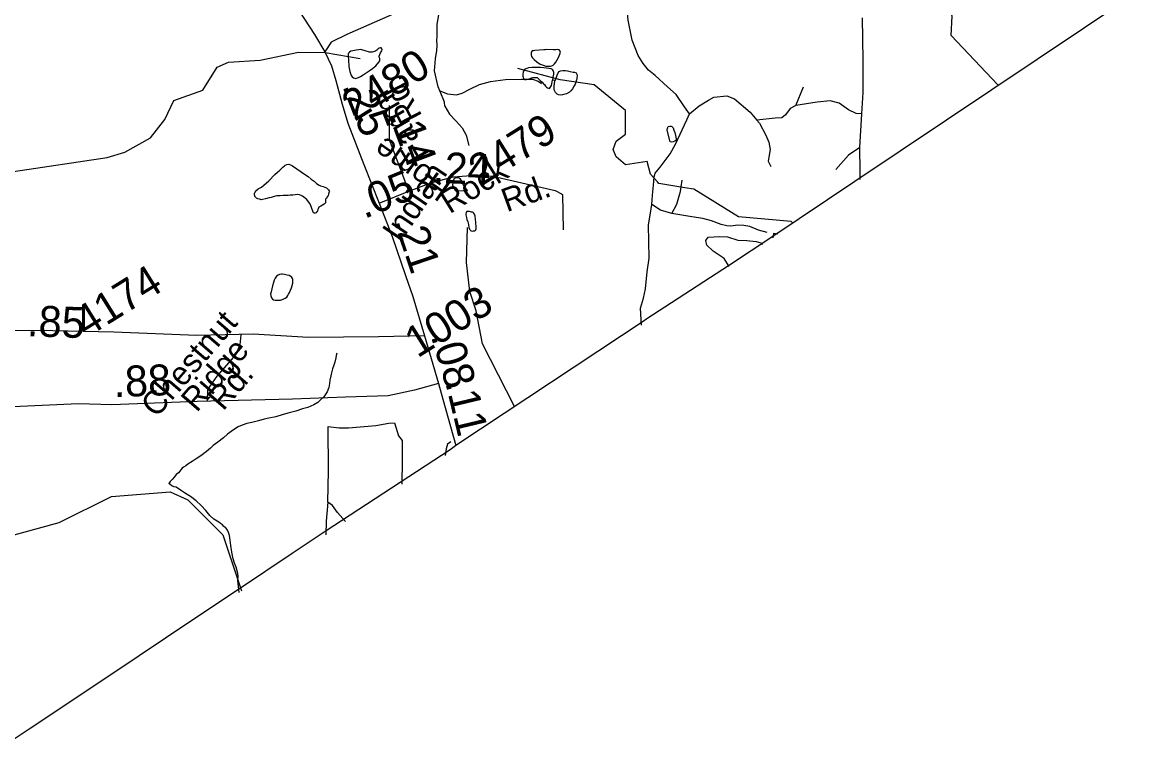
# Model space of a CAD drawing. Extents: x 2001466 to 31450019, y -30647475 to 847247.
# Drawn here: x 2178330 to 2187278, y 724083 to 729877 of the extents above; entities that cross this region are included whole.
import ezdxf

# ---------------------------------------------------------------- set-up
doc = ezdxf.new("R2010")
doc.units = 0
for name, color, linetype in [('Exist Boundary Political CountyLine', 7, 'Continuous'), ('Exist Hydrographic Creek Single Shore', 7, 'Continuous'), ('Exist Hydrographic Misc Water Feature', 7, 'Continuous'), ('Exist Road Non-System Type 51', 7, 'Continuous'), ('Exist Road Non-System Type 51 Label', 7, 'Continuous'), ('Exist Road Secondary Mileage Hundredths English Label', 7, 'Continuous'), ('Exist Road Secondary Type 51 Attributed', 7, 'Continuous'), ('Exist Road Secondary Type 51 Label', 7, 'Continuous'), ('Exist Road Secondary Type 51 Number Label', 7, 'Continuous')]:
    doc.layers.add(name, color=color, linetype=linetype)

msp = doc.modelspace()

# ---------------------------------------------------------------- linework, layer by layer
at = {"layer": 'Exist Boundary Political CountyLine'}
msp.add_lwpolyline([(2178266.2, 724082.6), (2178386.6, 724162.8), (2179064.3, 724615.1), (2179702.2, 725041.5), (2180078.1, 725293.7), (2180514, 725584.4), (2180781.2, 725762.5), (2181791.5, 726423.1), (2181844.2, 726461.7), (2183367.9, 727471.1), (2183373.5, 727474.6), (2184050.3, 727916.5), (2184391.5, 728142.5), (2185062.5, 728591.1), (2187277.7, 730076.7)], dxfattribs=at)
at = {"layer": 'Exist Hydrographic Creek Single Shore'}
msp.add_lwpolyline([(2174741.8, 725202.6), (2175034, 725180.7), (2175950, 725217.7), (2176822.9, 725606.6), (2176971.9, 725623.2), (2177381, 725591.9), (2177879.9, 725627.6), (2178629, 725832.1), (2179052.8, 726043.2), (2179526.9, 726079.4), (2179669, 726014.2), (2179953.8, 725732.8), (2180104.9, 725280.8)], dxfattribs=at)
at = {"layer": 'Exist Hydrographic Misc Water Feature'}
for p, q in [((2182620.1, 729411.3), (2182640.4, 729405.4)), ((2181834.5, 728514.7), (2181930.3, 728515.2)), ((2183759.8, 728527), (2183688.3, 728538.8))]:
    msp.add_line(p, q, dxfattribs=at)
for points in [[(2180972.3, 729520), (2180980.5, 729477.8), (2180984.4, 729462.2), (2180988.7, 729450.2), (2180992.4, 729442.3), (2180998.8, 729434), (2181008.4, 729426.1), (2181018.8, 729424.1), (2181028.7, 729422.2), (2181040.4, 729426.5), (2181050.6, 729428.6), (2181064.6, 729436.6), (2181088.6, 729452.5), (2181104.2, 729462.7), (2181112.6, 729468.8), (2181136.5, 729483), (2181164, 729503.1), (2181190.1, 729523.2), (2181213.6, 729553.3), (2181221.6, 729563.4), (2181221.9, 729569.5), (2181221.6, 729583.3), (2181217.8, 729595.3), (2181217.8, 729603.4), (2181221.4, 729615.3), (2181227.2, 729629.5), (2181237.4, 729645.4), (2181241.3, 729655.4), (2181239.3, 729661.3), (2181233.1, 729669.6), (2181227, 729669.3), (2181216.9, 729667.5), (2181207.5, 729661.3), (2181197.2, 729651.1), (2181189.5, 729644.9), (2181179.4, 729641.2), (2181161.4, 729635), (2181151.1, 729634.9), (2181137.2, 729635), (2181103.3, 729646.6), (2181077.5, 729654.6), (2181067.7, 729656.5), (2181051.7, 729654.4), (2181031.4, 729650.2), (2181005.1, 729646), (2180987.5, 729642.2), (2180977.6, 729636), (2180967.8, 729627.8), (2180965.5, 729617.9), (2180965.5, 729600.1), (2180968.2, 729571.7), (2180972.3, 729520)], [(2177500.4, 728491.4), (2177720, 728556.9), (2178054, 728576.3), (2178260.9, 728670.5), (2179019, 728783), (2179159.8, 728826), (2179368, 728943.1), (2179483, 729091.6), (2179557.9, 729244.3), (2179791, 729328.1), (2179905.8, 729512.7), (2179997.9, 729553.5), (2180255.9, 729571.2), (2180563.8, 729633.8), (2180780, 729632.6), (2181064, 729584.2)], [(2182474.7, 729648.7), (2182465.1, 729646.5), (2182454.8, 729644.4), (2182448.9, 729638.4), (2182445, 729630.4), (2182445.2, 729614.2), (2182447.2, 729600.5), (2182455.4, 729588.3), (2182469.2, 729574.4), (2182491.3, 729556.5), (2182519.4, 729538.9), (2182541.6, 729528.7), (2182563.9, 729522.8), (2182585.7, 729521.1), (2182601.4, 729521.2), (2182613.5, 729525.4), (2182623.2, 729529.3), (2182635.5, 729541.6), (2182645.5, 729553.5), (2182665.4, 729591.5), (2182676.9, 729619.7), (2182683.1, 729633.4), (2182680.8, 729643.4), (2182672.8, 729653.6), (2182654.8, 729655.5), (2182645.1, 729653.3), (2182623, 729653.4), (2182573.1, 729654.9), (2182558.8, 729653), (2182546.9, 729652.8), (2182474.7, 729648.7)], [(2183466.4, 728585.1), (2183410, 728647.2), (2183383.9, 728749.4), (2183208.8, 728723.5), (2183134, 728787.3), (2183108.9, 728846.9), (2183132.9, 728915.3), (2183207.8, 728972.8), (2183207, 729163.1), (2182956, 729371.6), (2182680.8, 729410), (2182339, 729502.3)], [(2182620.1, 729411.3), (2182624.2, 729433.4), (2182627.9, 729455.6), (2182628.1, 729469.3), (2182626, 729477.3), (2182623.4, 729487.4), (2182617.6, 729493.2), (2182607.6, 729499.2), (2182587.7, 729503), (2182569.9, 729504.9), (2182547.7, 729507), (2182519.8, 729510.8), (2182485.8, 729510.3), (2182453.4, 729510.3), (2182423.9, 729508.3), (2182409.9, 729503.9), (2182394.1, 729496.2), (2182388, 729490.2), (2182383.7, 729479.9), (2182382, 729472), (2182377.9, 729458), (2182377.9, 729440.2), (2182380, 729432.1), (2182382.2, 729422.1), (2182386.1, 729417.8), (2182391.9, 729414.1), (2182404.4, 729414.3), (2182424.1, 729416.1), (2182447.9, 729426.3), (2182460.2, 729428.5), (2182472.1, 729430.4), (2182484.4, 729430.6), (2182494.2, 729428.7), (2182507.9, 729416.9), (2182518.2, 729406.8), (2182534.2, 729391), (2182546.3, 729379), (2182552.4, 729372.8), (2182562.5, 729359.1), (2182568.8, 729352.9), (2182576.6, 729347.2), (2182592.6, 729341.2), (2182600.4, 729349.3), (2182608.6, 729365.2), (2182618.1, 729407.1), (2182620.1, 729411.3)], [(2182640.4, 729405.4), (2182646.3, 729425.6), (2182655.8, 729449.7), (2182664, 729467.6), (2182672, 729477.7), (2182683.7, 729483.7), (2182701.7, 729485.8), (2182721.8, 729486), (2182739.9, 729484.1), (2182759.5, 729478.2), (2182783.9, 729474.1), (2182796, 729472.3), (2182810, 729466.6), (2182813.7, 729456.3), (2182816.1, 729442.5), (2182815.9, 729428.3), (2182813.9, 729416.5)], [(2182813.9, 729416.5), (2182812, 729410.3), (2182806.1, 729392.5), (2182800.3, 729376.3), (2182794.2, 729362.3), (2182780.5, 729338.4), (2182766.7, 729322.2), (2182754.6, 729310.2), (2182730.8, 729298), (2182716.9, 729296.1), (2182698.8, 729289.9), (2182682.8, 729287.8), (2182667.1, 729289.8), (2182654.8, 729295.7), (2182642.9, 729307.7), (2182630.6, 729331.4), (2182630.6, 729341.6), (2182632.4, 729363.2), (2182638.1, 729399.6), (2182640.4, 729405.4)], [(2183568.7, 728911), (2183546.1, 729004.9), (2183546.1, 729012.5), (2183548.4, 729018.7), (2183550.2, 729024.9), (2183551.7, 729028.7), (2183554.1, 729032.8), (2183565.8, 729036.7), (2183577.7, 729037), (2183583.8, 729032.8), (2183594.1, 729023.2), (2183600, 729005.2), (2183606.2, 728985.2), (2183612.3, 728961.2), (2183614.2, 728947.1), (2183616.7, 728933.3), (2183614.6, 728921.1), (2183606.8, 728915), (2183594.7, 728909.1), (2183580.8, 728907.2), (2183568.7, 728911)], [(2180216.1, 728505.4), (2180217.9, 728511.2), (2180238, 728528.4), (2180265.7, 728544.1), (2180283.9, 728558.4), (2180325.6, 728594.7), (2180373.3, 728646.7), (2180393.4, 728664.8), (2180413.1, 728680.9), (2180437.1, 728705.2), (2180450.7, 728715.3), (2180457.2, 728721.3), (2180471, 728727.3), (2180486.9, 728729.3), (2180500.9, 728723.6), (2180517.1, 728715.5), (2180550.9, 728691.7), (2180585.2, 728665.8), (2180613.3, 728648.2), (2180643.6, 728628.2), (2180667.4, 728608.3), (2180691.8, 728590.5), (2180709.6, 728572.8), (2180731.6, 728558.9), (2180743.7, 728555.1), (2180763.4, 728549.2), (2180777.7, 728543.4), (2180790, 728537.5), (2180807.4, 728522.7), (2180815.8, 728508.8)], [(2181930.3, 728515.2), (2181925.4, 728523.7), (2181911.4, 728539.6), (2181897.1, 728565.3), (2181887, 728587.5), (2181881.1, 728597.3), (2181873.1, 728607.5), (2181862.6, 728617.2), (2181856.7, 728619.3), (2181850.7, 728619.4), (2181846.9, 728619.1), (2181840.9, 728619.2), (2181830.9, 728617.1), (2181822.9, 728613), (2181819, 728605.1), (2181813.2, 728591), (2181811.4, 728579.1), (2181809.5, 728563.1), (2181817.1, 728542.9), (2181834.5, 728514.7)], [(2180815.8, 728508.8), (2180811.5, 728506.6), (2180807.9, 728486.5), (2180804, 728476.5), (2180796.2, 728464.4), (2180790.2, 728452.7), (2180784.1, 728446.3), (2180783.9, 728442.7), (2180784.1, 728428.5), (2180782.6, 728416.5), (2180776.5, 728410.6), (2180772.6, 728404.7), (2180744.7, 728390.2), (2180734.2, 728384.5), (2180730.1, 728380.2), (2180722.8, 728368.4), (2180720.9, 728362.2), (2180718.9, 728352.3), (2180714.8, 728344), (2180710.9, 728340.2), (2180706.8, 728335.9), (2180700.4, 728334), (2180692.8, 728334), (2180686.7, 728336.1), (2180684.4, 728340.1), (2180680.7, 728348), (2180672.7, 728369.9), (2180664.5, 728393.8), (2180654.7, 728413.9), (2180640.1, 728433.6), (2180630.3, 728445.6), (2180622.3, 728451.7), (2180608.1, 728463.6), (2180598.1, 728469.6), (2180586.2, 728475.4), (2180571.8, 728481.2), (2180559.9, 728483.4), (2180538, 728481.1), (2180517.9, 728478.8), (2180496.4, 728478.8), (2180480.2, 728476.8), (2180461.9, 728476.7), (2180440.4, 728474.7), (2180416, 728474.3), (2180406.4, 728474.2), (2180390.2, 728472.2), (2180368.2, 728468.2), (2180344, 728460.1), (2180328, 728456), (2180296.5, 728449.8), (2180274.5, 728443.8), (2180262.4, 728441.6), (2180256.3, 728443.7), (2180248.5, 728445.7), (2180236.6, 728447.5), (2180225.9, 728455.2), (2180217.9, 728461.3), (2180212.2, 728467.4), (2180210.3, 728473.4), (2180208.3, 728481.4), (2180208.1, 728485.5), (2180210.1, 728493.3), (2180212, 728499.5), (2180216.1, 728505.4)], [(2183688.3, 728538.8), (2183476.8, 728573.7), (2183466.4, 728585.1)], [(2184558.5, 728254.1), (2184546.8, 728266.4), (2184120.9, 728304.6), (2183759.8, 728527)], [(2181978.9, 728189.5), (2181987.1, 728189.5), (2181995.3, 728195.5), (2181999.2, 728199.4), (2182000.6, 728205.3), (2182001, 728217.4), (2182000.8, 728231.6), (2181998.8, 728247.3), (2181998.6, 728259.5), (2181996.7, 728281.3), (2181992.6, 728307.5), (2181990.4, 728317.5), (2181988.3, 728325.2), (2181980.3, 728335.3), (2181976.4, 728337.5), (2181972.3, 728341.4), (2181964.1, 728341), (2181954.3, 728344.9), (2181944, 728345.3), (2181935.8, 728346.9), (2181929.9, 728346.9), (2181926.2, 728347.2), (2181921.9, 728344.9), (2181920.3, 728335.1), (2181918.6, 728324.8), (2181918.4, 728319.1), (2181922.9, 728296.9), (2181926.6, 728281), (2181932.6, 728263), (2181939.1, 728240.9), (2181942.8, 728217.3), (2181947.1, 728203.2), (2181951.4, 728197.3), (2181955.3, 728193.1), (2181961.1, 728191.4), (2181975.2, 728187.2), (2181978.9, 728189.5)], [(2182309.6, 726770), (2182052.9, 727277.6), (2182001.9, 727544.3), (2181950.8, 727699.5), (2181923.9, 727933), (2181930.9, 728218.2)], [(2180488.6, 727687), (2180500.7, 727711.1), (2180507.9, 727729.1), (2180514.2, 727747.2), (2180518.1, 727767.3), (2180518.1, 727785.2), (2180518.1, 727795.3), (2180515.9, 727805.4), (2180507.7, 727817.2), (2180501.5, 727821.3), (2180489.8, 727829.2), (2180473.8, 727832.8), (2180451.5, 727837), (2180433.6, 727838.9), (2180423.8, 727838.8), (2180411.5, 727836.6), (2180399.8, 727832.7), (2180387.9, 727824.7), (2180375.8, 727808.7), (2180367.6, 727790.5), (2180362.1, 727772.2), (2180353.9, 727746.3), (2180348.3, 727722.4), (2180342.6, 727698.2), (2180338.9, 727678.4), (2180340.7, 727664.3), (2180346.5, 727648.4), (2180354.7, 727636.3), (2180363.1, 727632.6), (2180376.8, 727628.4), (2180399, 727628.8), (2180418.9, 727630.7), (2180440.8, 727637.1), (2180456.4, 727644.8), (2180468.9, 727653.1), (2180478.9, 727667), (2180484.3, 727679.1), (2180488.6, 727687)], [(2180875.1, 727201.5), (2180869.2, 727183.3), (2180867.1, 727163.3), (2180857.3, 727127.5), (2180849.5, 727103.5), (2180839.8, 727073.4), (2180832, 727041.3), (2180826.3, 727017.4), (2180818.1, 726983.4), (2180814.6, 726957.1), (2180808.5, 726923.2), (2180797, 726887.2), (2180781, 726865.2), (2180768.9, 726849.2), (2180742.8, 726822.7), (2180719.5, 726802.7), (2180689.3, 726782.6), (2180639.9, 726760.4), (2180595.6, 726750.1), (2180541.9, 726731.8), (2180487.8, 726717.7), (2180441.8, 726705.1), (2180382, 726687.1), (2180324.3, 726674.6), (2180286.2, 726666.2), (2180242.1, 726654.2), (2180188.4, 726640), (2180146.4, 726631.8), (2180108.6, 726619.6), (2180076.8, 726605.4), (2180046.7, 726587.2), (2180020.7, 726566.8), (2179991.1, 726544.9), (2179957.1, 726516.8), (2179911.6, 726480.3), (2179875.7, 726454.1), (2179853.7, 726432.2), (2179821.8, 726405.8), (2179774, 726371.7), (2179736.5, 726347.3), (2179704.7, 726325.3), (2179670.4, 726302.9), (2179652.6, 726291), (2179634.7, 726278.7), (2179624.7, 726270.9), (2179593.1, 726234.7), (2179576.7, 726220.6), (2179561.1, 726200.6), (2179542.9, 726178.6), (2179527.5, 726162.3), (2179515.4, 726148.3)], [(2180084.4, 725267.2), (2180078.1, 725313.7), (2180073.8, 725363.8), (2180075.6, 725395.6), (2180073.1, 725419.5), (2180061.1, 725471.6), (2180046.7, 725503.4), (2180036.7, 725539.4), (2180024.3, 725593.2), (2180018, 725647.2), (2180011.8, 725689.2), (2180007.9, 725727), (2179997.5, 725750.9), (2179989.3, 725771.2), (2179979.2, 725784.9), (2179973.3, 725789.1), (2179959.3, 725803), (2179949.1, 725812.6), (2179935.1, 725822.9), (2179920.8, 725834.7), (2179879, 725858.5), (2179848.6, 725888.2), (2179816.6, 725927.9), (2179778.5, 725969.8), (2179736.2, 726007.4), (2179690.1, 726041.2), (2179663.7, 726059), (2179644, 726072.9), (2179619.4, 726088.8), (2179575.5, 726116.5), (2179571.8, 726116.6), (2179559.7, 726120.5), (2179541.4, 726128.5), (2179527.7, 726140.4), (2179515.4, 726148.3)]]:
    msp.add_lwpolyline(points, dxfattribs=at)
at = {"layer": 'Exist Road Non-System Type 51'}
for p, q in [((2184586.2, 729203.1), (2184647, 729355.1)), ((2185102.4, 728865.2), (2185117.6, 729134.8)), ((2183658.8, 728546.6), (2183667.6, 728600.5)), ((2183420.8, 728403), (2183426.8, 728478.6))]:
    msp.add_line(p, q, dxfattribs=at)
for points in [[(2181708.1, 729321), (2181693.6, 729355.2), (2181663.4, 729483.3), (2181671.4, 729580.8), (2181684.2, 729648.3), (2181684.9, 729689.3), (2181683.6, 729734.3), (2181685.2, 729756.3), (2181686.9, 729779.4), (2181685.9, 729800.6), (2181685.9, 729861), (2181724.2, 730074.6), (2181734.2, 730161.2)], [(2183725.4, 729135), (2183685.2, 729193.4), (2183616.7, 729292.2), (2183548.3, 729354.6), (2183447.6, 729445.3), (2183393.3, 729489.6), (2183349.8, 729544.2), (2183311.5, 729608.6), (2183263.2, 729731.5), (2183231, 729892.7), (2183214.9, 730029.7), (2183206.8, 730090.1)], [(2186218.8, 729371.2), (2185841.6, 729769.9), (2185850.2, 729926.6), (2185805.9, 730090)], [(2185117.6, 729134.8), (2185130.9, 729307.6), (2185130.9, 729569.6), (2185123.3, 729911.4)], [(2181708.1, 729321), (2181768.4, 729296.8), (2181842.9, 729288.7), (2181887.2, 729302.8), (2181955.7, 729339.1), (2182028.1, 729373.3), (2182116.7, 729397.5), (2182237.5, 729413.6), (2182368.4, 729417.7), (2182456.9, 729415.6), (2182503.2, 729401.5), (2182529.4, 729381.4)], [(2181747.9, 729197.1), (2181745.9, 729231.5), (2181733.8, 729257.7), (2181708.1, 729321)], [(2183725.4, 729135), (2183803.9, 729199.5), (2183880.4, 729247.8), (2183922.7, 729270), (2184027.3, 729282), (2184088.1, 729257.3), (2184215.2, 729150.9), (2184271.1, 729083.8)], [(2185117.6, 729134.8), (2185072.1, 729138.6), (2185011.3, 729169), (2184935.4, 729222.1), (2184863.3, 729241.1), (2184757, 729229.7), (2184586.2, 729203.1)], [(2181747.9, 729197.1), (2181786.2, 729134.6), (2181838.5, 729076.2), (2181886.8, 729023.8), (2181919, 728963.4), (2181941.2, 728880.8)], [(2183436.9, 728592.9), (2183440.8, 728628), (2183448.4, 728656.5), (2183488.2, 728705.9), (2183569.8, 728812.2), (2183611.6, 728892), (2183702.7, 729087.6), (2183725.4, 729135)], [(2184586.2, 729203.1), (2184540.7, 729180.4), (2184502.7, 729127.2), (2184472.4, 729104.4), (2184419.2, 729100.6), (2184271.1, 729083.8)], [(2184271.1, 729083.8), (2184291.1, 729059.8), (2184342.4, 728964.8), (2184367, 728907.9), (2184378.4, 728847.1), (2184367, 728786.4), (2184361.3, 728752.2), (2184384.1, 728710.4)], [(2185102.4, 728865.2), (2185011.3, 728800.6), (2184908.9, 728686.7)], [(2185104.6, 728604.3), (2185106.2, 728671.5), (2185102.4, 728865.2)], [(2183426.8, 728478.6), (2183433.2, 728559.7), (2183436.9, 728592.9)], [(2183644.6, 728479.9), (2183652.4, 728507.5), (2183658.8, 728546.6)], [(2182690, 728489.3), (2182698.8, 728484.4), (2182705.3, 728199.3)], [(2183582.2, 728330.9), (2183623.9, 728406.8), (2183644.6, 728479.9)], [(2183336.5, 727428.5), (2183330.7, 727563.7), (2183353.5, 727646.3), (2183368.7, 727722.3), (2183382.9, 727859.8), (2183400.4, 727970), (2183392.8, 728237.7), (2183406.5, 728317.8), (2183420.8, 728403)], [(2183582.2, 728330.9), (2183491.1, 728357.5), (2183420.8, 728403)], [(2184354.5, 728177.1), (2184282.4, 728196.1), (2184214.1, 728224.5), (2184164.8, 728234), (2184115.4, 728235.9), (2184060.4, 728228.3), (2184026.2, 728230.2), (2183982.6, 728241.6), (2183902.9, 728272), (2183832.7, 728289.1), (2183743.5, 728304.3), (2183582.2, 728330.9)], [(2184046.8, 727900.6), (2184005.5, 727965.1), (2183918.2, 728025.9), (2183867, 728075.2), (2183857.5, 728113.2), (2183876.5, 728137.9), (2183971.4, 728143.6), (2184032.1, 728141.7), (2184117.5, 728115.1), (2184189.6, 728111.3), (2184263.6, 728103.7), (2184301.6, 728092.3), (2184316.8, 728080)], [(2184440.5, 728162.2), (2184405, 728167.3), (2184398.8, 728134.5)], [(2180097.6, 727348.1), (2180089.6, 727267.3), (2180057.3, 727190.5), (2179905.5, 727014.8), (2179829.2, 726907.9), (2179826.7, 726813.7)], [(2180801, 725996.6), (2180806.1, 726248.6), (2180803.6, 726607.5), (2180892.6, 726597.3), (2180968.9, 726597.3), (2181190.3, 726615.1), (2181294.6, 726635.5), (2181340.3, 726638.1), (2181373.4, 726533.7), (2181401.4, 726495.5), (2181403.9, 726332.6), (2181399.9, 726141.4)], [(2181795.1, 726484.5), (2181770.3, 726465), (2181757.6, 726426.8), (2181749.9, 726374)], [(2180801, 725996.6), (2180788.3, 725843.9), (2180784.9, 725732.7)], [(2180945.6, 725839.5), (2180879.9, 725912.6), (2180839.2, 725968.6), (2180801, 725996.6)]]:
    msp.add_lwpolyline(points, dxfattribs=at)
at = {"layer": 'Exist Road Secondary Type 51 Attributed'}
for points in [[(2183916.7, 733217.4), (2183900.5, 733082.3), (2183871.2, 732966.1), (2183846.1, 732900.1), (2183799, 732814.2), (2183626.9, 732566.1), (2183528.5, 732413.2), (2183299.9, 732080.2), (2183017.9, 731661.4), (2182896.5, 731487.5), (2182762, 731334.6), (2182611.4, 731179.7), (2182382.7, 730965), (2182233.1, 730802.7), (2182055.7, 730589.1), (2181822.9, 730301.1), (2181717.2, 730182.8), (2181616.8, 730100.1), (2181505.3, 730028.9), (2181354.7, 729953.5), (2180956, 729778.6), (2180827.3, 729714.7), (2180778.1, 729637.3)], [(2180053.5, 731247.7), (2180107.9, 731066.6), (2180208.3, 730739.9), (2180265.9, 730582.8), (2180353.8, 730388), (2180458.4, 730174.4), (2180573.5, 729962.9), (2180693.9, 729778.6), (2180778.1, 729637.3)], [(2180778.1, 729637.3), (2180830.4, 729523.1), (2180866, 729405.8), (2180918.3, 729215.3), (2180962.3, 729060.3), (2181093.1, 728727.3), (2181217.9, 728412.9)], [(2181455.7, 728510.3), (2181300.3, 728925), (2181300.3, 729203.5)], [(2181455.7, 728510.3), (2181643.5, 728581.6), (2181818.3, 728626.9), (2181993.1, 728639.9), (2182135.5, 728633.4), (2182640.6, 728516.8), (2182690, 728489.3)], [(2181217.9, 728412.9), (2181455.7, 728510.3)], [(2181217.9, 728412.9), (2181322.2, 728145.1), (2181428.9, 727828.9), (2181489.6, 727659.2), (2181582.8, 727340.9)], [(2181582.8, 727340.9), (2181211.3, 727332.5), (2180644.2, 727328.3), (2180197.4, 727353.5), (2179743.2, 727345.1), (2179071.4, 727370.2), (2178578.6, 727380.7), (2177789.6, 727387), (2177083.3, 727401.6)], [(2181582.8, 727340.9), (2181636.1, 727158.7), (2181696.8, 726955.6)], [(2181696.8, 726955.6), (2181503.2, 726901.1), (2181289.8, 726855), (2180944.5, 726844.6), (2180515.5, 726827.8), (2179746.4, 726811.1), (2179055.7, 726783.8), (2178784.7, 726792.2), (2178136, 726760.8), (2177589.8, 726754.5), (2177076, 726742)], [(2181696.8, 726955.6), (2181732.4, 726827.8), (2181835.6, 726455.4)]]:
    msp.add_lwpolyline(points, dxfattribs=at)

# ---------------------------------------------------------------- texts
at = {"layer": 'Exist Road Non-System Type 51 Label'}
for s, p in [('Chestnut', (2179417.5, 726671.3)), ('Ridge', (2179742.1, 726715.4)), ('Rd.', (2179955.8, 726727.4))]:
    msp.add_text(s, height=190, rotation=49.19537, dxfattribs=at).set_placement(p)
at = {"layer": 'Exist Road Secondary Mileage Hundredths English Label'}
for s, rotation, p in [('.25', 291.44517, (2180915.5, 729363.1)), ('.14', 290.54351, (2181293.7, 729117)), ('.24', 357.39545, (2181647.5, 728580.5)), ('.05', 22.28154, (2181096.7, 728285.2)), ('.21', 288.65014, (2181332.3, 728269.1)), ('.85', 357.85765, (2178367.2, 727339.5)), ('.08', 286.63394, (2181633.2, 727340.6)), ('.88', 2.25759, (2179073.1, 726844.6)), ('.11', 283.44774, (2181749.9, 726966.1))]:
    msp.add_text(s, height=250, rotation=rotation, dxfattribs=at).set_placement(p)
at = {"layer": 'Exist Road Secondary Type 51 Label'}
for s, rotation, p in [('Rd.', 117.63154, (2181568.1, 729118.2)), ('Farm', 120.23463, (2181623.3, 728805.6)), ('Home', 144.77896, (2181813.4, 728571.3)), ('Indian', 55.82119, (2181386.5, 728087)), ('Rock', 31.91803, (2181786.6, 728323.4)), ('Rd.', 19.93465, (2182248.2, 728339.7))]:
    msp.add_text(s, height=190, rotation=rotation, dxfattribs=at).set_placement(p)
at = {"layer": 'Exist Road Secondary Type 51 Number Label'}
for s, p in [('2480', (2181017.9, 729069.9)), ('2479', (2182042.1, 728548)), ('4174', (2178851.5, 727322.3)), ('1003', (2181525.8, 727157.4))]:
    msp.add_text(s, height=250, rotation=31.91803, dxfattribs=at).set_placement(p)

doc.saveas('drawing.dxf')
